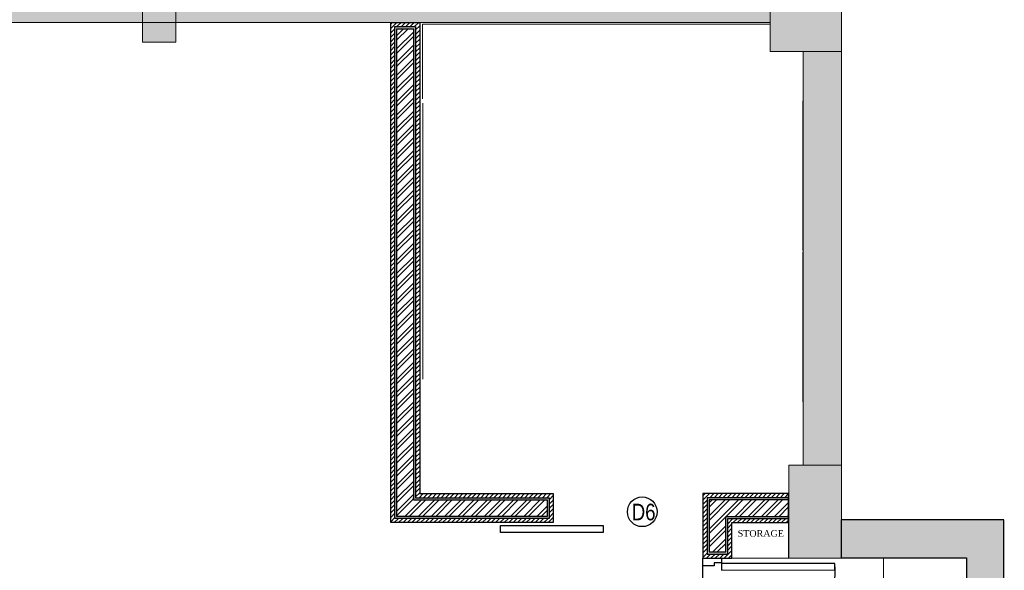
# Model space of a CAD drawing. Extents: x 3940905 to 4145695, y 925352 to 1109797.
# Tile 869 of 1056: x 4096600 to 4102530, y 1004248 to 1007563. Entities that reach past the tile are written whole.
import ezdxf

# ---------------------------------------------------------------- set-up
doc = ezdxf.new("R2010")
doc.units = 0
doc.header["$LTSCALE"] = 750
doc.header["$MEASUREMENT"] = 0
doc.linetypes.add('DASHED', pattern=[0.75, 0.5, -0.25])
doc.linetypes.add('DASHED2', pattern=[0.375, 0.25, -0.125])
doc.layers.get('0').update_dxf_attribs({"linetype": 'CONTINUOUS', "lineweight": 0})
for name, color, linetype, lineweight in [('CIVIL WALLS', 7, 'CONTINUOUS', 30), ('CKD Equipments', 252, 'CONTINUOUS', 0), ('COLUMN', 1, 'CONTINUOUS', 9), ('COUNTER', 34, 'CONTINUOUS', 0), ('FURN', 15, 'CONTINUOUS', 5), ('HATCH', 7, 'CONTINUOUS', 0), ('wall', 7, 'CONTINUOUS', 25)]:
    doc.layers.add(name, color=color, linetype=linetype, lineweight=lineweight)
for name, color, linetype in [('DOOR', 44, 'CONTINUOUS'), ('S-Hatch_8', 7, 'CONTINUOUS'), ('TEXT', 7, 'CONTINUOUS')]:
    doc.layers.add(name, color=color, linetype=linetype)
doc.styles.add('ARA-30', font='arial.ttf', dxfattribs={"width": 0.8, "height": 150})
doc.styles.add('TXT1', font='times.ttf')
pattern_1 = [(45, (113076.044, -40245.91), (-39.77475644, 39.77475644), []), (45, (113102.56, -40245.91), (-39.77475644, 39.77475644), [])]
pattern_2 = [(50, (113076.044, -40245.907), (21.51780548, -1.88256405), [2.25, -24.75]), (355, (113076.044, -40245.907), (-4.16254001, 22.56576401), [1.8, -19.8]), (100.45144446, (113077.837, -40246.064), (17.3552654, 20.68319973), [1.91220576, -21.03426336]), (46.1842, (113076.044, -40239.907), (32.01723992, -4.96557842), [3.375, -37.125]), (96.6356355, (113078.712, -40240.32), (28.03985837, 29.22355802), [2.86831026, -31.5514128]), (351.184164, (113076.044, -40239.907), (28.03985835, 29.223558), [2.7, -29.70000003]), (21, (113079.044, -40241.407), (17.90721156, -12.07856672), [2.25, -24.75]), (326, (113079.044, -40241.407), (7.29945996, 21.75450135), [1.8, -19.8]), (71.45144474, (113080.536, -40242.414), (25.2066713, 9.67593458), [1.9122057, -21.03426336]), (37.5, (113076.044, -40245.907), (0.36479566, 9.986815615), [0, -19.56, 0, -20.1, 0, -19.875]), (7.5, (113076.044, -40245.907), (7.892086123, 11.832351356), [0, -11.46, 0, -19.11, 0, -7.575]), (327.5, (113069.354, -40245.907), (16.014673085, -0.676646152), [0, -7.5, 0, -23.4, 0, -31.05]), (317.5, (113066.354, -40245.907), (17.49558508, 3.00314947), [0, -9.75, 0, -15.54, 0, -22.05])]

# ---------------------------------------------------------------- blocks, each defined once
blk = doc.blocks.new('EDFDSCX')
blk.add_line((498130.4, -854141.4, 0), (498655.5, -854140.9, 0))
at = {"layer": 'DOOR', "elevation": 0}
for points in [[(498666.1, -853504), (498666.6, -854051.5), (498635.9, -854051.6), (498635.4, -853504)], [(498092.9, -854052.1), (498114.7, -854052.1), (498114.7, -854087.2), (498130.4, -854087.2), (498130.4, -854141.4), (498092.9, -854141.4)], [(498692.9, -854051.5), (498671, -854051.5), (498671.1, -854086.7), (498655.4, -854086.7), (498655.5, -854140.9), (498693, -854140.8)]]:
    blk.add_lwpolyline(points, close=True, dxfattribs=at)
at = {"layer": 'DOOR', "color": 8, "linetype": 'DASHED2', "ltscale": 0.5}
blk.add_arc((498643.6, -854033.2, 0), 529.3, 89.2264, 182.0402, dxfattribs=at)
blk = doc.blocks.new('COLUMN')
at = {"layer": 'COLUMN'}
h = blk.add_hatch(color=1, dxfattribs=at)
h.dxf.hatch_style = 1
h.paths.add_polyline_path([(2683499, 965771.1), (2684448, 965771.1), (2684448, 965331.1), (2683499, 965331.1)])
h.paths.add_polyline_path([(2684238, 970191.1), (2683499, 970191.1), (2683499, 969191.1), (2684238, 969191.1)])
h.paths.add_polyline_path([(2687443, 969266.1), (2687038, 969266.1), (2687038, 970031.1), (2687443, 970031.1)])
h.paths.add_polyline_path([(2687108, 972041.4), (2687644, 972041.4), (2687644, 971756.1), (2687108, 971756.1)])
h.paths.add_polyline_path([(2683499, 973491.1), (2684408, 973491.1), (2684408, 973041.1), (2683499, 973041.1)])
h.paths.add_polyline_path([(2683649, 975761.1), (2683978, 975761.1), (2683978, 975211.1), (2683649, 975211.1)])
h.paths.add_polyline_path([(2686978, 975811.1), (2687728, 975811.1), (2687728, 975476.1), (2686978, 975476.1)])
h.paths.add_polyline_path([(2689869, 975851.1), (2689028, 975851.1), (2689028, 975556.1), (2689869, 975556.1)])
h.paths.add_polyline_path([(2686978, 973346.1), (2687644, 973346.1), (2687644, 973116.1), (2686978, 973116.1)])
h.paths.add_polyline_path([(2683824, 977646.1), (2684029, 977646.1), (2684029, 977211.1), (2683824, 977211.1)])
h.paths.add_polyline_path([(2683824, 979911.1), (2684104, 979911.1), (2684104, 980241.1), (2683824, 980241.1)])
h.paths.add_polyline_path([(2687804, 979891.1), (2688004, 979891.1), (2688004, 980241.1), (2687804, 980241.1)])
h.paths.add_polyline_path([(2691584, 979836.1), (2692014, 979836.1), (2692014, 980241.1), (2691584, 980241.1)])
h.paths.add_polyline_path([(2691696, 977346.1), (2692014, 977346.1), (2692014, 976786.1), (2691696, 976786.1)])
h.paths.add_polyline_path([(2687443, 965841.1), (2686813, 965841.1), (2686813, 965401.1), (2687443, 965401.1)])
h.paths.add_polyline_path([(2687468, 963421.1), (2686703, 963421.1), (2686703, 962976.1), (2687468, 962976.1)])
h.paths.add_polyline_path([(2684168, 963191.1), (2683399, 963191.1), (2683399, 962446.1), (2684168, 962446.1)])
h.paths.add_polyline_path([(2684448, 958916.1), (2683399, 958916.1), (2683399, 959356.1), (2684448, 959356.1)])
h.paths.add_polyline_path([(2684448, 957356.1), (2683414, 957356.1), (2683414, 956916.1), (2684448, 956916.1)])
h.paths.add_polyline_path([(2687458, 957436.1), (2686708, 957436.1), (2686708, 956996.1), (2687458, 956996.1)])
h.paths.add_polyline_path([(2687453, 959516.1), (2686693, 959516.1), (2686693, 959086.1), (2687453, 959086.1)])
h.paths.add_polyline_path([(2683414, 953326.1), (2684313, 953326.1), (2684313, 953776.1), (2683414, 953776.1)])
h.paths.add_polyline_path([(2683294, 952396.1), (2683768, 952396.1), (2683768, 951976.1), (2683294, 951976.1)])
h.paths.add_polyline_path([(2682464, 977841.1), (2681834, 977841.1), (2681834, 977051.1), (2682464, 977051.1)])
at = {"color": 2}
for points in [[(2687804, 979891.1), (2688004, 979891.1), (2688004, 980241.1), (2687804, 980241.1)], [(2691584, 979836.1), (2692014, 979836.1), (2692014, 980241.1), (2691584, 980241.1)], [(2691696, 977346.1), (2692014, 977346.1), (2692014, 976786.1), (2691696, 976786.1)]]:
    blk.add_lwpolyline(points, close=True, dxfattribs=at)
at = {"layer": 'COLUMN', "color": 1}
for points in [[(2687804, 979891.1), (2688004, 979891.1), (2688004, 980241.1), (2687804, 980241.1)], [(2691584, 979836.1), (2692014, 979836.1), (2692014, 980241.1), (2691584, 980241.1)], [(2691696, 977346.1), (2692014, 977346.1), (2692014, 976786.1), (2691696, 976786.1)]]:
    blk.add_lwpolyline(points, close=True, dxfattribs=at)

msp = doc.modelspace()

# ---------------------------------------------------------------- hatches: boundary and pattern name
at = {"layer": 'CIVIL WALLS', "true_color": 0x136734}
h = msp.add_hatch(dxfattribs=at)
h.set_pattern_fill('AR-CONC', color=116, scale=3)
h.set_pattern_definition(pattern_2)
h.paths.add_polyline_path([(4098871.7, 1004572.7), (4098871.7, 1007508.8), (4098971.7, 1007508.8), (4098971.7, 1004672.7), (4099776.3, 1004672.7), (4099776.3, 1004572.7)], flags=16)
h.paths.add_polyline_path([(4098859.2, 1004560.2), (4098859.2, 1007521.3), (4098984.2, 1007521.3), (4098984.2, 1004685.2), (4099788.8, 1004685.2), (4099788.8, 1004560.2)])
h = msp.add_hatch(dxfattribs=at)
h.set_pattern_fill('AR-CONC', color=116, scale=3)
h.set_pattern_definition(pattern_2)
h.paths.add_polyline_path([(4100752.2, 1004358.8), (4100852.2, 1004358.8), (4100852.2, 1004572.7), (4101231.3, 1004572.7), (4101231.3, 1004672.7), (4100752.2, 1004672.7)], flags=16)
h.paths.add_polyline_path([(4100864.7, 1004560.2), (4101231.3, 1004560.2), (4101231.3, 1004685.2), (4100741.1, 1004685.2), (4100741.1, 1004346.3), (4100864.7, 1004346.3)])
at = {"layer": 'HATCH'}
h = msp.add_hatch(color=8, dxfattribs=at)
h.dxf.hatch_style = 1
h.paths.add_polyline_path([(4101119.5, 1007776.3), (4088524.5, 1007776.3), (4088524.5, 993731.3), (4088394.5, 993731.3), (4088394.5, 979768.3), (4088557.5, 979768.3), (4088557.5, 973244.3), (4089014.5, 973244.3), (4089014.5, 977818.3), (4089014.5, 979931.3), (4088624.5, 979931.3), (4088624.5, 993501.4), (4088749.5, 993501.3), (4088749.5, 1007546.3), (4101119.5, 1007546.3)])
h = msp.add_hatch(color=8, dxfattribs=at)
h.dxf.hatch_style = 1
h.paths.add_polyline_path([(4101549.5, 1007371.3), (4101319.5, 1007371.3), (4101319.5, 1004881.3), (4101549.5, 1004881.3)])
at = {"layer": 'HATCH', "true_color": 0x808080}
h = msp.add_hatch(color=8, dxfattribs=at)
h.dxf.hatch_style = 1
h.paths.add_polyline_path([(4102527.9, 1004552.8), (4101547.9, 1004552.8), (4101547.9, 1004322.8), (4102302.2, 1004322.8), (4102305.5, 999521.6), (4102530.5, 999521.6)])
at = {"layer": 'S-Hatch_8'}
h = msp.add_hatch(dxfattribs=at)
h.set_pattern_fill('ANSI31', color=6, scale=150)
h.set_pattern_definition([(45, (113076.044, -40245.907), (-13.25825215, 13.25825215), [])])
h.paths.add_polyline_path([(4090387.4, 1001007.4), (4090262.4, 1001007.4), (4090262.4, 1000126.2), (4090387.4, 1000126.2)], flags=16)
h.paths.add_polyline_path([(4090412.4, 1001032.4), (4090237.4, 1001032.4), (4090237.4, 1000101.2), (4090412.4, 1000101.2)])
h.paths.add_polyline_path([(4093513.5, 1002787.4), (4093513.5, 1002662.4), (4090387.4, 1002662.4), (4090387.4, 1001956.4), (4090262.4, 1001956.4), (4090262.4, 1002787.4)], flags=16)
h.paths.add_polyline_path([(4096813.4, 1002056.9), (4098464.7, 1002056.9), (4098464.7, 1001931.9), (4096813.4, 1001931.9)], flags=17)
h.paths.add_polyline_path([(4096813.4, 1002081.9), (4098489.7, 1002081.9), (4098489.7, 1001906.9), (4096813.4, 1001906.9)])
h.paths.add_polyline_path([(4098339.7, 1000726.6), (4098339.7, 1001156.9), (4098464.7, 1001156.9), (4098464.7, 1000726.6), (4099489.7, 1000726.6), (4099489.7, 1000601.5), (4097113.5, 1000601.5), (4097113.5, 1000726.6)], flags=16)
h.paths.add_polyline_path([(4098314.7, 1000751.5), (4098314.7, 1001156.9), (4098489.7, 1001156.9), (4098489.7, 1000751.5), (4099514.7, 1000751.5), (4099514.7, 1000576.5), (4097113.5, 1000576.5), (4097113.5, 1000751.5)])
h.paths.add_polyline_path([(4102304.3, 1001212), (4102302.8, 1003487.6), (4102191.9, 1003487.3), (4102191.9, 1002462.3), (4100864.7, 1002462.3), (4100864.7, 1003546.3), (4100739.7, 1003546.3), (4100739.7, 1000299.3), (4100864.7, 1000299.3), (4100864.7, 1002337.3), (4102191.9, 1002337.3), (4102191.9, 1001336.8), (4101664.7, 1001336.8), (4101664.7, 1001211.8)], flags=17)
h.paths.add_polyline_path([(4102302.8, 1003512.3), (4102166.9, 1003512.3), (4102166.9, 1002487.3), (4100889.7, 1002487.3), (4100889.7, 1003571.3), (4100714.7, 1003571.3), (4100714.7, 1000274.3), (4100889.7, 1000274.3), (4100889.7, 1002312.3), (4102166.9, 1002312.3), (4102166.9, 1001361.8), (4101639.7, 1001361.8), (4101639.7, 1001186.8), (4102304.4, 1001187.3)])
h.paths.add_polyline_path([(4100864.7, 1004560.2), (4101231.3, 1004560.2), (4101231.3, 1004685.2), (4100741.1, 1004685.2), (4100741.1, 1004346.3), (4100864.7, 1004346.3)], flags=16)
h.paths.add_polyline_path([(4100889.7, 1004535.2), (4101231.3, 1004535.2), (4101231.3, 1004710.2), (4100714.7, 1004710.2), (4100714.7, 1004321.3), (4100889.7, 1004321.3)])
h.paths.add_polyline_path([(4098859.2, 1004560.2), (4098859.2, 1007521.3), (4098984.2, 1007521.3), (4098984.2, 1004685.2), (4099788.8, 1004685.2), (4099788.8, 1004560.2)], flags=16)
h.paths.add_polyline_path([(4098834.2, 1004535.2), (4098834.2, 1007546.3), (4099009.2, 1007546.3), (4099009.2, 1004710.2), (4099813.8, 1004710.2), (4099813.8, 1004535.2)])
h.paths.add_polyline_path([(4093034.5, 1002812.4), (4093034.5, 1002787.4), (4092914.5, 1002787.4), (4092914.5, 1002812.4), (4090237.4, 1002812.4), (4090237.4, 1001931.4), (4090412.4, 1001931.4), (4090412.4, 1002637.4), (4093513.5, 1002636.8), (4093513.5, 1002812.4)])
at = {"layer": 'S-Hatch_8', "true_color": 0x636466}
h = msp.add_hatch(dxfattribs=at)
h.set_pattern_fill('ANSI32', color=251, scale=150)
h.set_pattern_definition(pattern_1)
h.paths.add_polyline_path([(4098871.7, 1004572.7), (4098871.7, 1007508.8), (4098971.7, 1007508.8), (4098971.7, 1004672.7), (4099776.3, 1004672.7), (4099776.3, 1004572.7)])
h = msp.add_hatch(dxfattribs=at)
h.set_pattern_fill('ANSI32', color=251, scale=150)
h.set_pattern_definition(pattern_1)
h.paths.add_polyline_path([(4100752.2, 1004358.8), (4100852.2, 1004358.8), (4100852.2, 1004572.7), (4101231.3, 1004572.7), (4101231.3, 1004672.7), (4100752.2, 1004672.7)])

# ---------------------------------------------------------------- linework, layer by layer
at = {"layer": 'CIVIL WALLS', "color": 6}
for points in [[(4098834.2, 1004535.2), (4098834.2, 1007546.3), (4099009.2, 1007546.3), (4099009.2, 1004710.2), (4099813.8, 1004710.2), (4099813.8, 1004535.2)], [(4100889.7, 1004535.2), (4101231.3, 1004535.2), (4101231.3, 1004710.2), (4100714.7, 1004710.2), (4100714.7, 1004321.3), (4100889.7, 1004321.3)]]:
    msp.add_lwpolyline(points, close=True, dxfattribs=at)
at = {"layer": 'CIVIL WALLS', "color": 116, "true_color": 0x136734}
for points in [[(4098859.2, 1004560.2), (4098859.2, 1007521.3), (4098984.2, 1007521.3), (4098984.2, 1004685.2), (4099788.8, 1004685.2), (4099788.8, 1004560.2)], [(4100864.7, 1004560.2), (4101231.3, 1004560.2), (4101231.3, 1004685.2), (4100741.1, 1004685.2), (4100741.1, 1004346.3), (4100864.7, 1004346.3)]]:
    msp.add_lwpolyline(points, close=True, dxfattribs=at)
at = {"layer": 'CIVIL WALLS'}
for points in [[(4098871.7, 1004572.7), (4098871.7, 1007508.8), (4098971.7, 1007508.8), (4098971.7, 1004672.7), (4099776.3, 1004672.7), (4099776.3, 1004572.7)], [(4100752.2, 1004358.8), (4100852.2, 1004358.8), (4100852.2, 1004572.7), (4101231.3, 1004572.7), (4101231.3, 1004672.7), (4100752.2, 1004672.7)]]:
    msp.add_lwpolyline(points, close=True, dxfattribs=at)
at = {"layer": 'CIVIL WALLS', "color": 116, "true_color": 0x136734}
msp.add_lwpolyline([(4098971.7, 1004672.7), (4098971.7, 1004685.2)], dxfattribs=at)
at = {"layer": 'CKD Equipments', "linetype": 'DASHED', "ltscale": 25}
for p, q in [((4099025.6, 1007535.8), (4099025.6, 1007085.5)), ((4099025.6, 1007535.8), (4100217.6, 1007535.8)), ((4100217.6, 1007535.8), (4101117.7, 1007535.8)), ((4101317.6, 1007074), (4101317.6, 1006173.9)), ((4099027.3, 1006298.8), (4099027.3, 1007060.9)), ((4099027.3, 1005398.7), (4099027.3, 1006298.8)), ((4101317.6, 1006162.7), (4101317.6, 1005262.6))]:
    msp.add_line(p, q, dxfattribs=at)
at = {"layer": 'CKD Equipments'}
msp.add_line((4098837.4, 1005049.6), (4098837.4, 1005315.9), dxfattribs=at)
at = {"layer": 'COUNTER'}
msp.add_lwpolyline([(4102302.2, 1004322.8), (4101802.2, 1004322.8), (4101802.2, 1003812.3, 0.414214), (4102102.2, 1003512.3), (4102302.2, 1003512.3)], format="xyb", dxfattribs=at)
at = {"layer": 'DOOR'}
msp.add_lwpolyline([(4099495.8, 1004518.5), (4100113.5, 1004518.5), (4100113.5, 1004476.5), (4099495.8, 1004476.5)], close=True, dxfattribs=at)
msp.add_circle((4100349.3, 1004600.4), 89.3, dxfattribs=at)
at = {"layer": 'FURN'}
msp.add_lwpolyline([(4100889.7, 1004321.3), (4101231.3, 1004321.3), (4101231.3, 1004535.2), (4100889.7, 1004535.2)], close=True, dxfattribs=at)
at = {"layer": 'wall', "lineweight": 0, "ltscale": 2}
for points in [[(4101119.5, 1007776.3), (4088524.5, 1007776.3), (4088524.5, 993731.3), (4088394.5, 993731.3), (4088394.5, 979768.3), (4088557.5, 979768.3), (4088557.5, 973244.3), (4089014.5, 973244.3), (4089014.5, 979931.3), (4088624.5, 979931.3), (4088624.5, 993501.4), (4088749.5, 993501.3), (4088749.5, 1007546.3), (4101119.5, 1007546.3)], [(4101549.5, 1007371.3), (4101319.5, 1007371.3), (4101319.5, 1004881.3), (4101549.5, 1004881.3)]]:
    msp.add_lwpolyline(points, close=True, dxfattribs=at)
at = {"layer": 'wall'}
msp.add_lwpolyline([(4102527.9, 1004552.8), (4101547.9, 1004552.8), (4101547.9, 1004322.8), (4102302.2, 1004322.8), (4102305.5, 999521.6), (4102530.5, 999521.6)], close=True, dxfattribs=at)

# ---------------------------------------------------------------- block references
at = {"layer": 'COLUMN'}
msp.add_blockref('COLUMN', (1409535.6, 27535.8), dxfattribs=at)
at = {"layer": 'DOOR', "xscale": -1.249610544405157, "yscale": 1.24961054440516, "zscale": 1.249610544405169, "rotation": 270.0571400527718}
msp.add_blockref('EDFDSCX', (5168679, 382214, 0), dxfattribs=at)

# ---------------------------------------------------------------- texts
at = {"layer": 'DOOR', "insert": (4100286.5, 1004649.2, 0), "char_height": 100, "attachment_point": 1, "style": 'ARA-30'}
msp.add_mtext_dynamic_manual_height_columns('D6', width=198, gutter_width=750, heights=[0], dxfattribs=at)
at = {"layer": 'TEXT', "insert": (4100797.9, 1004490.3), "char_height": 40, "width": 531.423, "attachment_point": 1, "style": 'TXT1'}
msp.add_mtext('\\pxqc;STORAGE', dxfattribs=at)

doc.saveas('drawing.dxf')
